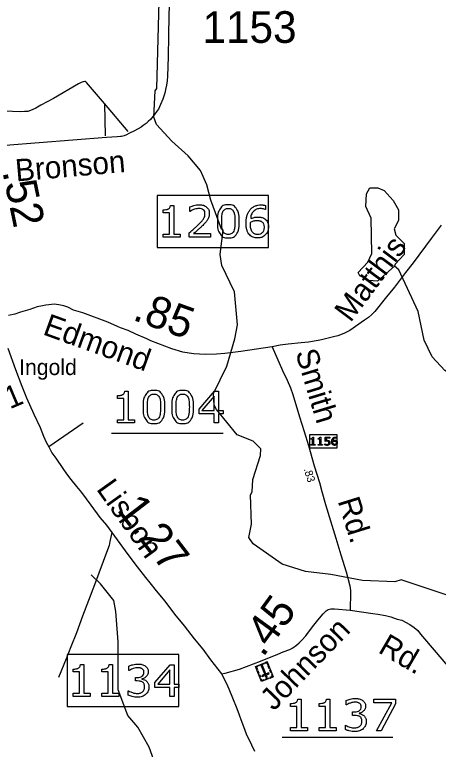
# Model space of a CAD drawing. Extents: x 2093524 to 2270757, y 289120 to 570408.
# Drawn here: x 2196269 to 2202963, y 385759 to 397359 of the extents above; entities that cross this region are included whole.
import ezdxf

# ---------------------------------------------------------------- set-up
doc = ezdxf.new("R2010")
doc.units = 0
for name, color, linetype in [('Exist Civil Demographics Community Label', 7, 'Continuous'), ('Exist Cultural Cemetery CELL', 7, 'Continuous'), ('Exist Hydrographic Creek Single Shore', 7, 'Continuous'), ('Exist Hydrographic Misc Water Feature', 7, 'Continuous'), ('Exist Hydrographic Pond Under 1500 Sq Ft', 7, 'Continuous'), ('Exist Road Non-System Type 51', 7, 'Continuous'), ('Exist Road Secondary Mileage Hundredths English Label', 7, 'Continuous'), ('Exist Road Secondary Type 51 Attributed', 7, 'Continuous'), ('Exist Road Secondary Type 51 Label', 7, 'Continuous'), ('Exist Road Secondary Type 51 Number Label', 7, 'Continuous')]:
    doc.layers.add(name, color=color, linetype=linetype)

msp = doc.modelspace()

# ---------------------------------------------------------------- linework, layer by layer
at = {"layer": 'Exist Cultural Cemetery CELL'}
for p, q in [((2200074, 387066), (2200259, 387140)), ((2200259, 387140), (2200354, 386904)), ((2200169, 386829), (2200074, 387066)), ((2200354, 386904), (2200169, 386829))]:
    msp.add_line(p, q, dxfattribs=at)
for points in [[(2200210, 387108), (2200131, 387076), (2200127, 387087), (2200206, 387119)], [(2200228, 387128), (2200233, 387117), (2200253, 387125), (2200268, 387088), (2200278, 387092), (2200259, 387140)], [(2200105, 387078), (2200109, 387067), (2200089, 387059), (2200104, 387022), (2200094, 387018), (2200074, 387066)], [(2200112, 387003), (2200128, 386963), (2200117, 386958), (2200101, 386999)], [(2200242, 386890), (2200259, 386897), (2200184, 387085), (2200166, 387078)], [(2200285, 387075), (2200301, 387035), (2200291, 387031), (2200275, 387071)], [(2200310, 387013), (2200326, 386973), (2200316, 386968), (2200300, 387009)], [(2200136, 386942), (2200153, 386902), (2200142, 386897), (2200126, 386937)], [(2200153, 386870), (2200164, 386874), (2200176, 386844), (2200213, 386859), (2200218, 386849), (2200169, 386830)], [(2200291, 386952), (2200284, 386969), (2200175, 386925), (2200182, 386908)], [(2200285, 386876), (2200237, 386857), (2200233, 386867), (2200281, 386887)], [(2200338, 386944), (2200327, 386940), (2200339, 386910), (2200302, 386895), (2200306, 386884), (2200354, 386904)]]:
    msp.add_lwpolyline(points, close=True, dxfattribs=at)
at = {"layer": 'Exist Hydrographic Creek Single Shore'}
msp.add_lwpolyline([(2205278, 390108), (2205251, 390191), (2204808, 390603), (2204339, 390950), (2204020, 391298), (2203668, 391521), (2203218, 391642), (2203067, 391740), (2202866, 391957), (2202739, 392222), (2202644, 392670), (2202340, 393329), (2202272, 393386)], dxfattribs=at)
at = {"layer": 'Exist Hydrographic Misc Water Feature'}
for points in [[(2203543, 388047), (2202374, 388437), (2202274, 388403), (2201765, 388427), (2201265, 388522), (2200864, 388569), (2200498, 388685), (2200037, 389006), (2199970, 389105), (2200010, 389314), (2199998, 389780), (2200023, 389823), (2200030, 390022), (2200152, 390397), (2200160, 390505), (2200035, 390623), (2199783, 390726), (2199457, 391126), (2199422, 391192), (2199412, 391376), (2199619, 391808), (2199749, 392242), (2199788, 392461), (2199743, 392984), (2199540, 393401), (2199514, 393575), (2199562, 393958), (2199536, 393975), (2199368, 394431), (2199307, 394672), (2199206, 394897), (2199012, 395130), (2198752, 395362), (2198509, 395626), (2198466, 395741), (2198488, 396157), (2198513, 396193), (2198553, 397567)], [(2197726, 384676), (2197867, 384732), (2198226, 384669), (2198342, 384680), (2198434, 384855), (2198472, 385137), (2198469, 385586), (2198394, 385794), (2198216, 386109), (2198056, 386293), (2197903, 386699), (2197907, 387457), (2197870, 387933), (2197836, 388108), (2197625, 388371), (2197476, 388512)]]:
    msp.add_lwpolyline(points, dxfattribs=at)
at = {"layer": 'Exist Hydrographic Pond Under 1500 Sq Ft'}
msp.add_lwpolyline([(2202272, 393386), (2202000, 393149), (2201866, 393164), (2201724, 393233), (2201699, 393289), (2201847, 393450), (2201913, 393590), (2201902, 394148), (2201816, 394333), (2201831, 394533), (2201881, 394624), (2202007, 394625), (2202106, 394583), (2202250, 394426), (2202333, 394277), (2202334, 394110), (2202268, 393976), (2202294, 393877), (2202421, 393744), (2202422, 393570), (2202282, 393418), (2202272, 393386)], dxfattribs=at)
at = {"layer": 'Exist Road Non-System Type 51'}
for p, q in [((2197686, 395959), (2197701, 395447)), ((2198065, 395516), (2197686, 395959)), ((2197351, 390907), (2196809, 390533))]:
    msp.add_line(p, q, dxfattribs=at)
for points in [[(2197686, 395959), (2197404, 396287), (2197398, 396293), (2197388, 396303), (2197380, 396305), (2197354, 396299), (2197322, 396286), (2197280, 396268), (2196883, 396037), (2196683, 395930), (2196601, 395884), (2196545, 395857), (2196475, 395833), (2196427, 395828), (2196355, 395826), (2196113, 395834), (2195851, 395842), (2195705, 395847), (2195595, 395845)], [(2197806, 389182), (2197773, 389040), (2197760, 388980), (2197736, 388908), (2197530, 388359), (2197342, 387860), (2197244, 387601), (2197155, 387375), (2197084, 387188), (2196960, 386892)]]:
    msp.add_lwpolyline(points, dxfattribs=at)
at = {"layer": 'Exist Road Secondary Type 51 Attributed'}
for points in [[(2198714, 397677), (2198707, 397341), (2198701, 397032), (2198693, 396696), (2198685, 396386), (2198678, 396314), (2198668, 396248), (2198655, 396177), (2198645, 396140), (2198629, 396087), (2198612, 396023), (2198576, 395941), (2198541, 395869), (2198515, 395835), (2198477, 395782), (2198436, 395730), (2198418, 395706), (2198376, 395670), (2198346, 395640), (2198301, 395607), (2198267, 395585), (2198163, 395524), (2198084, 395490), (2198028, 395457), (2198012, 395453), (2197998, 395447), (2197976, 395439), (2197958, 395437), (2197940, 395435), (2197890, 395431), (2197720, 395421), (2195588, 395254)], [(2203006, 394035), (2202849, 393824), (2202564, 393442), (2202443, 393289), (2202269, 393054), (2202146, 392903), (2201958, 392674), (2201906, 392618), (2201858, 392580), (2201795, 392535), (2201564, 392375), (2201472, 392327), (2201375, 392290), (2201307, 392270), (2201119, 392227), (2201063, 392216), (2200910, 392188), (2200797, 392176), (2200593, 392155), (2200465, 392139), (2200339, 392114)], [(2200339, 392114), (2199844, 392043), (2199588, 392009), (2199460, 392000), (2199290, 391995), (2199192, 391998), (2199100, 392004), (2199026, 392013), (2198926, 392032), (2198750, 392085), (2198642, 392125), (2198421, 392211), (2198359, 392240), (2198185, 392317), (2198062, 392370), (2197942, 392416), (2197892, 392437), (2197739, 392504), (2197347, 392649), (2197200, 392696), (2197111, 392739), (2197046, 392762), (2196968, 392780), (2196892, 392788), (2196810, 392778), (2196763, 392773), (2196709, 392764), (2196622, 392745), (2196510, 392705), (2196361, 392663), (2196273, 392632), (2196170, 392610)], [(2196161, 392095), (2196281, 391757), (2196383, 391492), (2196454, 391310), (2196570, 391051), (2196672, 390840), (2196726, 390702), (2196769, 390607), (2196787, 390571), (2196809, 390533), (2196856, 390441), (2196917, 390354), (2197032, 390191), (2197088, 390111), (2197157, 390018), (2197248, 389908), (2197324, 389813), (2197472, 389616), (2197617, 389419), (2197718, 389298), (2197806, 389182), (2198055, 388834), (2198204, 388641), (2198339, 388472), (2198406, 388387), (2198506, 388259), (2198642, 388097), (2198797, 387894), (2198946, 387711), (2199107, 387504), (2199241, 387343), (2199364, 387172), (2199422, 387098), (2199539, 386949)], [(2200339, 392114), (2200500, 391740), (2200573, 391588), (2200627, 391469), (2200664, 391361), (2200771, 391010), (2200842, 390775), (2200910, 390555), (2201002, 390234), (2201084, 389973), (2201125, 389831), (2201178, 389623), (2201258, 389366), (2201344, 389093), (2201425, 388828), (2201505, 388564), (2201565, 388339), (2201573, 388267), (2201576, 388241), (2201571, 387957)], [(2199539, 386949), (2199594, 386961), (2199824, 387026), (2200155, 387152), (2200428, 387262), (2200514, 387296), (2200618, 387337), (2200662, 387363), (2200723, 387402), (2200767, 387440), (2200809, 387484), (2200868, 387549), (2200975, 387695), (2201059, 387800), (2201144, 387896), (2201193, 387947), (2201223, 387969), (2201265, 387975), (2201325, 387977), (2201571, 387957)], [(2201571, 387957), (2201929, 387903), (2202007, 387891), (2202131, 387872), (2202214, 387851), (2202312, 387815), (2202386, 387796), (2202514, 387729), (2202579, 387681), (2202639, 387634), (2202683, 387578), (2202927, 387286), (2203282, 386872)], [(2199539, 386949), (2199612, 386808), (2199653, 386712), (2199710, 386571), (2199777, 386405), (2199815, 386303), (2199844, 386230), (2199903, 386076), (2199933, 385990), (2199966, 385928), (2200059, 385731)]]:
    msp.add_lwpolyline(points, dxfattribs=at)
at = {"layer": 'Exist Road Secondary Type 51 Number Label'}
for p, q in [((2198520, 393685), (2200279, 393685)), ((2197799, 390753), (2199562, 390753)), ((2200927, 390521), (2201367, 390521)), ((2197098, 386434), (2198862, 386434)), ((2200494, 385952), (2202247, 385952))]:
    msp.add_line(p, q, dxfattribs=at)
for points in [[(2198520, 393685), (2200279, 393685), (2200279, 394505), (2198520, 394505)], [(2200927, 390521), (2201367, 390521), (2201367, 390726), (2200927, 390726)], [(2197098, 386434), (2198862, 386434), (2198862, 387254), (2197098, 387254)]]:
    msp.add_lwpolyline(points, close=True, dxfattribs=at)
for points in [[(2198730, 394347), (2198782, 394347), (2198782, 393896), (2198884, 393896), (2198884, 393845)], [(2199042, 394254), (2199039, 394254), (2199039, 394325)], [(2200231, 394347), (2200231, 394282), (2200227, 394282)], [(2198884, 393845), (2198613, 393845), (2198613, 393896), (2198717, 393896), (2198717, 394231), (2198613, 394231), (2198613, 394277)], [(2199366, 393845), (2199027, 393845), (2199027, 393916)], [(2199096, 393903), (2199366, 393903), (2199366, 393845)], [(2198009, 391415), (2198061, 391415), (2198061, 390964), (2198163, 390964), (2198163, 390913)], [(2199562, 391054), (2199488, 391054), (2199488, 390913), (2199423, 390913), (2199423, 391054), (2199184, 391054), (2199184, 391131), (2199426, 391413), (2199488, 391413), (2199488, 391108), (2199562, 391108), (2199562, 391054)], [(2198163, 390913), (2197892, 390913), (2197892, 390964), (2197996, 390964), (2197996, 391299), (2197892, 391299), (2197892, 391345)], [(2199423, 391108), (2199423, 391334), (2199229, 391108), (2199423, 391108)], [(2200927, 390521), (2201367, 390521), (2201367, 390726), (2200927, 390726), (2200927, 390521)], [(2200980, 390687), (2200993, 390687), (2200993, 390574), (2201018, 390574), (2201018, 390561)], [(2201093, 390687), (2201106, 390687), (2201106, 390574), (2201132, 390574), (2201132, 390561)], [(2201175, 390622), (2201175, 390686), (2201250, 390686), (2201250, 390672), (2201191, 390672), (2201191, 390638)], [(2201355, 390687), (2201355, 390671), (2201354, 390671)], [(2201018, 390561), (2200951, 390561), (2200951, 390574), (2200977, 390574), (2200977, 390658), (2200951, 390658), (2200951, 390669)], [(2201132, 390561), (2201064, 390561), (2201064, 390574), (2201090, 390574), (2201090, 390658), (2201064, 390658), (2201064, 390669)], [(2201170, 390566), (2201170, 390584), (2201171, 390584)], [(2197308, 387096), (2197360, 387096), (2197360, 386645), (2197463, 386645), (2197463, 386594)], [(2197762, 387096), (2197814, 387096), (2197814, 386645), (2197916, 386645), (2197916, 386594)], [(2198862, 386735), (2198788, 386735), (2198788, 386594), (2198723, 386594), (2198723, 386735), (2198484, 386735), (2198484, 386812), (2198726, 387094), (2198788, 387094), (2198788, 386789), (2198862, 386789), (2198862, 386735)], [(2197463, 386594), (2197192, 386594), (2197192, 386645), (2197296, 386645), (2197296, 386980), (2197192, 386980), (2197192, 387026)], [(2197916, 386594), (2197645, 386594), (2197645, 386645), (2197749, 386645), (2197749, 386980), (2197645, 386980), (2197645, 387026)], [(2198078, 387003), (2198075, 387003), (2198075, 387073)], [(2198723, 386789), (2198723, 387015), (2198529, 386789), (2198723, 386789)], [(2198206, 386838), (2198176, 386838), (2198176, 386893), (2198200, 386893)], [(2198281, 386872), (2198281, 386867)], [(2198061, 386615), (2198061, 386685), (2198066, 386685)], [(2200741, 386552), (2200794, 386552), (2200794, 386101), (2200896, 386101), (2200896, 386050)], [(2201195, 386552), (2201247, 386552), (2201247, 386101), (2201349, 386101), (2201349, 386050)], [(2201511, 386459), (2201508, 386459), (2201508, 386529)], [(2202285, 386476), (2202059, 386050), (2201987, 386050), (2202227, 386491), (2201943, 386491), (2201943, 386550), (2202285, 386550), (2202285, 386476)], [(2200896, 386050), (2200625, 386050), (2200625, 386101), (2200729, 386101), (2200729, 386436), (2200625, 386436), (2200625, 386482)], [(2201349, 386050), (2201078, 386050), (2201078, 386101), (2201182, 386101), (2201182, 386436), (2201078, 386436), (2201078, 386482)], [(2201639, 386294), (2201609, 386294), (2201609, 386349), (2201633, 386349)], [(2201714, 386328), (2201714, 386324)], [(2201494, 386071), (2201494, 386141), (2201499, 386141)]]:
    msp.add_lwpolyline(points, dxfattribs=at)
for points in [[(2198613, 394277), (2198634, 394277), (2198659, 394281), (2198683, 394284), (2198695, 394291), (2198711, 394299), (2198720, 394312), (2198728, 394325), (2198730, 394347)], [(2199027, 393916), (2199062, 393946), (2199098, 393976), (2199133, 394007), (2199164, 394036), (2199228, 394099), (2199252, 394136), (2199276, 394172), (2199276, 394215), (2199276, 394254), (2199250, 394276), (2199225, 394298), (2199179, 394298), (2199148, 394298), (2199112, 394287), (2199076, 394276), (2199042, 394254)], [(2199039, 394325), (2199063, 394336), (2199103, 394346), (2199143, 394356), (2199180, 394356), (2199257, 394356), (2199301, 394319), (2199344, 394282), (2199344, 394218), (2199344, 394190), (2199337, 394165), (2199330, 394140), (2199316, 394118), (2199303, 394097), (2199285, 394077), (2199267, 394057), (2199242, 394033), (2199206, 393997), (2199168, 393964), (2199130, 393931), (2199096, 393903)], [(2199818, 394096), (2199818, 393961), (2199776, 393898), (2199734, 393835), (2199645, 393835), (2199555, 393835), (2199514, 393898), (2199472, 393962), (2199472, 394095), (2199472, 394228), (2199514, 394292), (2199556, 394356), (2199645, 394356), (2199735, 394356), (2199776, 394291), (2199818, 394226), (2199818, 394096)], [(2199730, 393943), (2199741, 393970), (2199746, 394007), (2199750, 394044), (2199750, 394096), (2199750, 394147), (2199746, 394184), (2199741, 394222), (2199729, 394248), (2199718, 394274), (2199697, 394287), (2199677, 394300), (2199645, 394300), (2199614, 394300), (2199593, 394287), (2199572, 394274), (2199560, 394248), (2199549, 394223), (2199545, 394183), (2199540, 394143), (2199540, 394095), (2199540, 394042), (2199544, 394007), (2199548, 393972), (2199560, 393944), (2199571, 393918), (2199591, 393904), (2199612, 393890), (2199645, 393890), (2199677, 393890), (2199697, 393903), (2199718, 393916), (2199730, 393943)], [(2200279, 394007), (2200279, 393931), (2200229, 393883), (2200179, 393835), (2200106, 393835), (2200069, 393835), (2200039, 393846), (2200009, 393857), (2199985, 393880), (2199957, 393908), (2199941, 393954), (2199925, 394000), (2199925, 394065), (2199925, 394131), (2199940, 394183), (2199954, 394234), (2199985, 394274), (2200015, 394312), (2200061, 394333), (2200108, 394355), (2200170, 394355), (2200190, 394355), (2200203, 394353), (2200217, 394351), (2200231, 394347)], [(2200227, 394282), (2200218, 394287), (2200199, 394292), (2200180, 394297), (2200160, 394297), (2200088, 394297), (2200045, 394251), (2200002, 394206), (2199995, 394129), (2200023, 394147), (2200051, 394155), (2200078, 394164), (2200114, 394164), (2200146, 394164), (2200170, 394159), (2200194, 394153), (2200220, 394135), (2200249, 394114), (2200264, 394083), (2200279, 394052), (2200279, 394007)], [(2200211, 394004), (2200211, 394035), (2200202, 394056), (2200193, 394076), (2200172, 394091), (2200156, 394102), (2200137, 394106), (2200119, 394109), (2200098, 394109), (2200070, 394109), (2200045, 394102), (2200021, 394095), (2199995, 394081), (2199994, 394074), (2199994, 394067), (2199994, 394060), (2199994, 394050), (2199994, 393997), (2200004, 393966), (2200015, 393936), (2200034, 393918), (2200050, 393903), (2200068, 393896), (2200086, 393889), (2200107, 393889), (2200155, 393889), (2200183, 393919), (2200211, 393949), (2200211, 394004)], [(2197892, 391345), (2197913, 391345), (2197937, 391349), (2197962, 391352), (2197974, 391359), (2197989, 391367), (2197998, 391380), (2198007, 391393), (2198009, 391415)], [(2198644, 391164), (2198644, 391029), (2198601, 390966), (2198559, 390903), (2198471, 390903), (2198381, 390903), (2198339, 390966), (2198298, 391030), (2198298, 391163), (2198298, 391296), (2198340, 391360), (2198382, 391424), (2198471, 391424), (2198561, 391424), (2198602, 391359), (2198644, 391294), (2198644, 391164)], [(2199097, 391164), (2199097, 391029), (2199055, 390966), (2199012, 390903), (2198924, 390903), (2198834, 390903), (2198792, 390966), (2198751, 391030), (2198751, 391163), (2198751, 391296), (2198793, 391360), (2198835, 391424), (2198924, 391424), (2199014, 391424), (2199055, 391359), (2199097, 391294), (2199097, 391164)], [(2198555, 391011), (2198567, 391038), (2198571, 391075), (2198575, 391112), (2198575, 391164), (2198575, 391215), (2198571, 391252), (2198567, 391290), (2198555, 391316), (2198543, 391342), (2198523, 391355), (2198503, 391368), (2198471, 391368), (2198439, 391368), (2198419, 391355), (2198398, 391342), (2198386, 391315), (2198374, 391291), (2198370, 391251), (2198366, 391211), (2198366, 391163), (2198366, 391110), (2198370, 391075), (2198373, 391040), (2198386, 391012), (2198397, 390986), (2198417, 390972), (2198437, 390958), (2198471, 390958), (2198502, 390958), (2198523, 390971), (2198544, 390984), (2198555, 391011)], [(2199008, 391011), (2199020, 391038), (2199024, 391075), (2199029, 391112), (2199029, 391164), (2199029, 391215), (2199024, 391252), (2199020, 391290), (2199008, 391316), (2198996, 391342), (2198976, 391355), (2198956, 391368), (2198924, 391368), (2198892, 391368), (2198872, 391355), (2198851, 391342), (2198839, 391315), (2198828, 391291), (2198823, 391251), (2198819, 391211), (2198819, 391163), (2198819, 391110), (2198823, 391075), (2198827, 391040), (2198839, 391012), (2198850, 390986), (2198870, 390972), (2198890, 390958), (2198924, 390958), (2198955, 390958), (2198976, 390971), (2198997, 390984), (2199008, 391011)], [(2200951, 390669), (2200956, 390669), (2200962, 390670), (2200968, 390671), (2200971, 390673), (2200975, 390675), (2200977, 390678), (2200980, 390681), (2200980, 390687)], [(2201064, 390669), (2201069, 390669), (2201075, 390670), (2201081, 390671), (2201085, 390673), (2201088, 390675), (2201091, 390678), (2201093, 390681), (2201093, 390687)], [(2201367, 390602), (2201367, 390583), (2201355, 390571), (2201342, 390559), (2201324, 390559), (2201315, 390559), (2201307, 390562), (2201300, 390564), (2201294, 390570), (2201287, 390577), (2201283, 390589), (2201279, 390600), (2201279, 390616), (2201279, 390633), (2201282, 390646), (2201286, 390659), (2201294, 390669), (2201301, 390678), (2201313, 390683), (2201324, 390689), (2201340, 390689), (2201345, 390689), (2201348, 390688), (2201352, 390688), (2201355, 390687)], [(2201251, 390601), (2201251, 390592), (2201248, 390584), (2201245, 390576), (2201239, 390571), (2201233, 390565), (2201225, 390562), (2201216, 390559), (2201205, 390559), (2201195, 390559), (2201186, 390561), (2201176, 390563), (2201170, 390566)], [(2201171, 390584), (2201178, 390579), (2201187, 390576), (2201196, 390573), (2201205, 390573), (2201211, 390573), (2201217, 390575), (2201222, 390577), (2201227, 390581), (2201230, 390584), (2201232, 390589), (2201234, 390594), (2201234, 390601), (2201234, 390608), (2201232, 390612), (2201230, 390617), (2201226, 390619), (2201221, 390622), (2201215, 390624), (2201209, 390625), (2201201, 390625), (2201194, 390625), (2201187, 390624), (2201180, 390623), (2201175, 390622)], [(2201191, 390638), (2201195, 390639), (2201199, 390639), (2201202, 390639), (2201205, 390639), (2201215, 390639), (2201223, 390637), (2201231, 390636), (2201237, 390631), (2201244, 390627), (2201247, 390619), (2201251, 390612), (2201251, 390601)], [(2201350, 390601), (2201350, 390609), (2201348, 390614), (2201346, 390619), (2201340, 390623), (2201336, 390626), (2201332, 390626), (2201327, 390627), (2201322, 390627), (2201315, 390627), (2201309, 390626), (2201303, 390624), (2201296, 390620), (2201296, 390619), (2201296, 390617), (2201296, 390615), (2201296, 390613), (2201296, 390599), (2201299, 390592), (2201301, 390584), (2201306, 390579), (2201310, 390576), (2201314, 390574), (2201319, 390572), (2201324, 390572), (2201336, 390572), (2201343, 390580), (2201350, 390587), (2201350, 390601)], [(2201354, 390671), (2201352, 390672), (2201347, 390673), (2201342, 390674), (2201338, 390674), (2201319, 390674), (2201309, 390663), (2201298, 390652), (2201296, 390632), (2201303, 390637), (2201310, 390639), (2201317, 390641), (2201326, 390641), (2201334, 390641), (2201340, 390640), (2201346, 390638), (2201352, 390634), (2201360, 390629), (2201364, 390621), (2201367, 390613), (2201367, 390602)], [(2197192, 387026), (2197213, 387026), (2197237, 387029), (2197261, 387033), (2197274, 387040), (2197289, 387048), (2197298, 387061), (2197307, 387074), (2197308, 387096)], [(2197645, 387026), (2197666, 387026), (2197690, 387029), (2197715, 387033), (2197727, 387040), (2197742, 387048), (2197751, 387061), (2197760, 387074), (2197762, 387096)], [(2198075, 387073), (2198099, 387085), (2198139, 387095), (2198178, 387105), (2198216, 387105), (2198252, 387105), (2198280, 387098), (2198308, 387091), (2198331, 387076), (2198355, 387060), (2198367, 387037), (2198380, 387015), (2198380, 386984), (2198380, 386942), (2198350, 386911), (2198321, 386880), (2198281, 386872)], [(2198200, 386893), (2198251, 386893), (2198281, 386915), (2198312, 386936), (2198312, 386977), (2198312, 386995), (2198304, 387009), (2198296, 387022), (2198282, 387031), (2198268, 387040), (2198251, 387043), (2198235, 387047), (2198214, 387047), (2198182, 387047), (2198146, 387035), (2198110, 387024), (2198078, 387003)], [(2198281, 386867), (2198297, 386865), (2198318, 386856), (2198339, 386848), (2198353, 386835)], [(2198353, 386835), (2198369, 386820), (2198380, 386799), (2198390, 386777), (2198390, 386742), (2198390, 386708), (2198378, 386679), (2198365, 386651), (2198343, 386629), (2198318, 386606), (2198283, 386595), (2198249, 386583), (2198209, 386583), (2198167, 386583), (2198127, 386593), (2198087, 386603), (2198061, 386615)], [(2198066, 386685), (2198094, 386666), (2198133, 386654), (2198172, 386641), (2198208, 386641), (2198229, 386641), (2198253, 386648), (2198276, 386656), (2198291, 386669), (2198307, 386684), (2198314, 386702), (2198322, 386720), (2198322, 386747), (2198322, 386774), (2198313, 386792), (2198305, 386809), (2198290, 386820), (2198274, 386830), (2198253, 386834), (2198231, 386838), (2198206, 386838)], [(2200625, 386482), (2200646, 386482), (2200670, 386486), (2200694, 386489), (2200707, 386496), (2200722, 386504), (2200731, 386517), (2200740, 386530), (2200741, 386552)], [(2201078, 386482), (2201099, 386482), (2201123, 386486), (2201148, 386489), (2201160, 386496), (2201175, 386504), (2201184, 386517), (2201193, 386530), (2201195, 386552)], [(2201508, 386529), (2201532, 386541), (2201572, 386551), (2201612, 386561), (2201649, 386561), (2201685, 386561), (2201713, 386554), (2201741, 386547), (2201764, 386533), (2201788, 386516), (2201800, 386494), (2201813, 386471), (2201813, 386440), (2201813, 386399), (2201783, 386367), (2201754, 386336), (2201714, 386328)], [(2201633, 386349), (2201684, 386349), (2201714, 386371), (2201745, 386392), (2201745, 386433), (2201745, 386451), (2201737, 386465), (2201729, 386479), (2201715, 386487), (2201701, 386496), (2201685, 386500), (2201668, 386503), (2201647, 386503), (2201615, 386503), (2201579, 386491), (2201543, 386480), (2201511, 386459)], [(2201786, 386291), (2201802, 386277), (2201813, 386255), (2201823, 386233), (2201823, 386198), (2201823, 386164), (2201811, 386135), (2201798, 386107), (2201776, 386086), (2201751, 386062), (2201716, 386051), (2201682, 386040), (2201642, 386040), (2201600, 386040), (2201560, 386050), (2201520, 386059), (2201494, 386071)], [(2201499, 386141), (2201527, 386122), (2201566, 386110), (2201605, 386098), (2201641, 386098), (2201662, 386098), (2201686, 386105), (2201710, 386112), (2201724, 386126), (2201740, 386140), (2201747, 386158), (2201755, 386176), (2201755, 386203), (2201755, 386230), (2201746, 386248), (2201738, 386266), (2201723, 386276), (2201707, 386286), (2201686, 386290), (2201664, 386294), (2201639, 386294)], [(2201714, 386324), (2201730, 386321), (2201751, 386312), (2201772, 386304), (2201786, 386291)]]:
    msp.add_open_spline(points, degree=3, dxfattribs=at)

# ---------------------------------------------------------------- texts
at = {"layer": 'Exist Civil Demographics Community Label'}
msp.add_text('Ingold', height=250, dxfattribs=at).set_placement((2196340, 391669))
at = {"layer": 'Exist Road Secondary Mileage Hundredths English Label'}
for s, height, rotation, p in [('.52', 500, 281.6281, (2196074, 394883)), ('.85', 500, 340.1165, (2198116, 392546)), ('.83', 125, 287.4267, (2200834, 390185)), ('1.27', 500, 307.4609, (2197872, 389542)), ('.45', 500, 53.9372, (2200192, 387199))]:
    msp.add_text(s, height=height, rotation=rotation, dxfattribs=at).set_placement(p)
at = {"layer": 'Exist Road Secondary Type 51 Label'}
for s, rotation, p in [('Bronson', 4.9679, (2196293, 394725)), ('Matthis', 53.2452, (2201576, 392487)), ('Edmond', 340.1165, (2196698, 392315)), ('Smith', 286.8265, (2200702, 392025)), ('US 701', 23.0561, (2194996, 390617)), ('Lisbon', 305.5027, (2197550, 389868)), ('Rd.', 287.2523, (2201371, 389682)), ('Johnson', 46.0032, (2200365, 386354)), ('Rd.', 329.783, (2201996, 387297))]:
    msp.add_text(s, height=350, rotation=rotation, dxfattribs=at).set_placement(p)
at = {"layer": 'Exist Road Secondary Type 51 Number Label'}
msp.add_text('1153', height=500, dxfattribs=at).set_placement((2199236, 396914))

doc.saveas('drawing.dxf')
